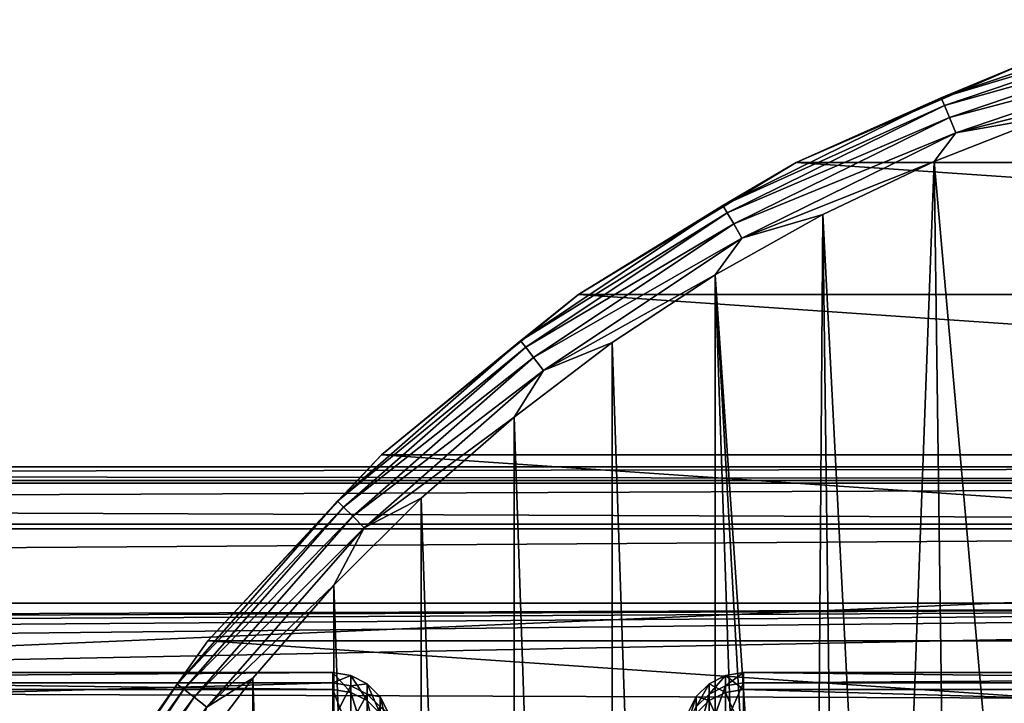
# Model space of a CAD drawing. Header units: millimetres. Extents: x -182 to 217, y -96 to 236.
# Tile 246 of 458: x -28 to -11, y 19 to 31. Entities that reach past the tile are written whole.
import ezdxf

# ---------------------------------------------------------------- set-up
doc = ezdxf.new("R2010")
doc.units = ezdxf.units.MM
doc.header["$LTSCALE"] = 52.148148
for name, color, linetype in [('1', 7, 'CONTINUOUS'), ('110', 7, 'CONTINUOUS'), ('116', 7, 'CONTINUOUS'), ('2', 7, 'CONTINUOUS'), ('575', 7, 'CONTINUOUS'), ('576', 7, 'CONTINUOUS'), ('577', 7, 'CONTINUOUS'), ('579', 7, 'CONTINUOUS'), ('594', 7, 'CONTINUOUS'), ('595', 7, 'CONTINUOUS')]:
    doc.layers.add(name, color=color, linetype=linetype)

msp = doc.modelspace()

# ---------------------------------------------------------------- linework, layer by layer
at = {"layer": '1', "color": 7, "linetype": 'CONTINUOUS', "true_color": 0xaaaaaa}
for points in [[(20, 13.821, -33.932), (-170, 13.821, -33.932), (20, 22.027, -6.618), (20, 13.821, -33.932)], [(20, 22.027, -6.618), (-170, 13.821, -33.932), (-170, 22.027, -6.618), (20, 22.027, -6.618)]]:
    msp.add_3dface(points, dxfattribs=at)
at = {"layer": '110', "color": 7, "linetype": 'CONTINUOUS', "true_color": 0xaaaaaa}
for points in [[(-15.808, 19.448, 0.361), (-15.808, 19.27, -2.65), (-15.5, 19.497, 0.362), (-15.808, 19.448, 0.361)], [(-15.5, 19.497, 0.362), (-15.808, 19.27, -2.65), (-15.5, 19.318, -2.656), (-15.5, 19.497, 0.362)], [(-15.5, 19.206, 3.372), (-15.808, 19.448, 0.361), (-15.5, 19.497, 0.362), (-15.5, 19.206, 3.372)], [(-16.087, 19.129, -2.63), (-16.087, 19.306, 0.359), (-16.309, 18.91, -2.6), (-16.087, 19.129, -2.63)], [(-16.087, 19.306, 0.359), (-16.087, 19.018, 3.339), (-16.309, 19.085, 0.355), (-16.087, 19.306, 0.359)], [(-16.309, 18.91, -2.6), (-16.087, 19.306, 0.359), (-16.309, 19.085, 0.355), (-16.309, 18.91, -2.6)], [(-15.808, 19.27, -2.65), (-15.808, 19.448, 0.361), (-16.087, 19.129, -2.63), (-15.808, 19.27, -2.65)], [(-15.808, 19.448, 0.361), (-15.808, 19.158, 3.364), (-16.087, 19.306, 0.359), (-15.808, 19.448, 0.361)], [(-16.087, 19.129, -2.63), (-15.808, 19.448, 0.361), (-16.087, 19.306, 0.359), (-16.087, 19.129, -2.63)], [(-16.087, 19.306, 0.359), (-15.808, 19.158, 3.364), (-16.087, 19.018, 3.339), (-16.087, 19.306, 0.359)], [(-15.808, 19.158, 3.364), (-15.808, 19.448, 0.361), (-15.5, 19.206, 3.372), (-15.808, 19.158, 3.364)], [(-15.808, 18.629, -5.597), (-15.5, 18.675, -5.611), (-15.5, 19.318, -2.656), (-15.808, 18.629, -5.597)], [(-15.808, 19.27, -2.65), (-15.808, 18.629, -5.597), (-15.5, 19.318, -2.656), (-15.808, 19.27, -2.65)], [(-16.087, 18.493, -5.556), (-16.087, 19.129, -2.63), (-16.309, 18.281, -5.492), (-16.087, 18.493, -5.556)], [(-16.309, 18.281, -5.492), (-16.087, 19.129, -2.63), (-16.309, 18.91, -2.6), (-16.309, 18.281, -5.492)], [(-15.808, 18.629, -5.597), (-15.808, 19.27, -2.65), (-16.087, 18.493, -5.556), (-15.808, 18.629, -5.597)], [(-16.087, 18.493, -5.556), (-15.808, 19.27, -2.65), (-16.087, 19.129, -2.63), (-16.087, 18.493, -5.556)], [(-15.808, 19.158, 3.364), (-15.808, 18.408, 6.285), (-16.087, 19.018, 3.339), (-15.808, 19.158, 3.364)], [(-15.5, 18.454, 6.301), (-15.808, 19.158, 3.364), (-15.5, 19.206, 3.372), (-15.5, 18.454, 6.301)], [(-15.808, 18.408, 6.285), (-15.808, 19.158, 3.364), (-15.5, 18.454, 6.301), (-15.808, 18.408, 6.285)], [(-16.309, 18.91, -2.6), (-16.309, 19.085, 0.355), (-16.451, 18.634, -2.562), (-16.309, 18.91, -2.6)], [(-16.309, 19.085, 0.355), (-16.309, 18.8, 3.301), (-16.451, 18.806, 0.349), (-16.309, 19.085, 0.355)], [(-16.451, 18.634, -2.562), (-16.309, 19.085, 0.355), (-16.451, 18.806, 0.349), (-16.451, 18.634, -2.562)], [(-16.309, 19.085, 0.355), (-16.087, 19.018, 3.339), (-16.309, 18.8, 3.301), (-16.309, 19.085, 0.355)], [(-16.087, 19.018, 3.339), (-16.087, 18.274, 6.239), (-16.309, 18.8, 3.301), (-16.087, 19.018, 3.339)], [(-16.087, 19.018, 3.339), (-15.808, 18.408, 6.285), (-16.087, 18.274, 6.239), (-16.087, 19.018, 3.339)]]:
    msp.add_3dface(points, dxfattribs=at)
at = {"layer": '116', "color": 7, "linetype": 'CONTINUOUS', "true_color": 0xaaaaaa}
for points in [[(-22.191, 19.448, 0.361), (-22.191, 19.158, 3.364), (-22.5, 19.497, 0.362), (-22.191, 19.448, 0.361)], [(-22.5, 19.318, -2.656), (-22.191, 19.448, 0.361), (-22.5, 19.497, 0.362), (-22.5, 19.318, -2.656)], [(-22.5, 19.497, 0.362), (-22.191, 19.158, 3.364), (-22.5, 19.206, 3.372), (-22.5, 19.497, 0.362)], [(-22.191, 19.27, -2.65), (-22.191, 19.448, 0.361), (-22.5, 19.318, -2.656), (-22.191, 19.27, -2.65)], [(-22.5, 18.675, -5.611), (-22.191, 19.27, -2.65), (-22.5, 19.318, -2.656), (-22.5, 18.675, -5.611)], [(-21.912, 19.306, 0.359), (-21.912, 19.018, 3.339), (-22.191, 19.448, 0.361), (-21.912, 19.306, 0.359)], [(-22.191, 19.27, -2.65), (-21.912, 19.306, 0.359), (-22.191, 19.448, 0.361), (-22.191, 19.27, -2.65)], [(-22.191, 19.448, 0.361), (-21.912, 19.018, 3.339), (-22.191, 19.158, 3.364), (-22.191, 19.448, 0.361)], [(-21.912, 19.129, -2.63), (-21.912, 19.306, 0.359), (-22.191, 19.27, -2.65), (-21.912, 19.129, -2.63)], [(-21.691, 19.084, 0.355), (-21.691, 18.8, 3.301), (-21.912, 19.306, 0.359), (-21.691, 19.084, 0.355)], [(-21.912, 19.129, -2.63), (-21.691, 19.084, 0.355), (-21.912, 19.306, 0.359), (-21.912, 19.129, -2.63)], [(-21.912, 19.306, 0.359), (-21.691, 18.8, 3.301), (-21.912, 19.018, 3.339), (-21.912, 19.306, 0.359)], [(-22.191, 18.628, -5.597), (-22.191, 19.27, -2.65), (-22.5, 18.675, -5.611), (-22.191, 18.628, -5.597)], [(-22.191, 19.158, 3.364), (-22.191, 18.408, 6.285), (-22.5, 19.206, 3.372), (-22.191, 19.158, 3.364)], [(-22.5, 19.206, 3.372), (-22.191, 18.408, 6.285), (-22.5, 18.454, 6.301), (-22.5, 19.206, 3.372)], [(-22.191, 18.628, -5.597), (-21.912, 19.129, -2.63), (-22.191, 19.27, -2.65), (-22.191, 18.628, -5.597)], [(-21.912, 19.018, 3.339), (-21.912, 18.273, 6.239), (-22.191, 19.158, 3.364), (-21.912, 19.018, 3.339)], [(-22.191, 19.158, 3.364), (-21.912, 18.273, 6.239), (-22.191, 18.408, 6.285), (-22.191, 19.158, 3.364)], [(-21.912, 18.492, -5.556), (-21.912, 19.129, -2.63), (-22.191, 18.628, -5.597), (-21.912, 18.492, -5.556)], [(-21.691, 18.909, -2.6), (-21.691, 19.084, 0.355), (-21.912, 19.129, -2.63), (-21.691, 18.909, -2.6)], [(-21.912, 18.492, -5.556), (-21.691, 18.909, -2.6), (-21.912, 19.129, -2.63), (-21.912, 18.492, -5.556)], [(-21.691, 18.8, 3.301), (-21.691, 18.063, 6.167), (-21.912, 19.018, 3.339), (-21.691, 18.8, 3.301)], [(-21.912, 19.018, 3.339), (-21.691, 18.063, 6.167), (-21.912, 18.273, 6.239), (-21.912, 19.018, 3.339)], [(-21.549, 18.805, 0.349), (-21.549, 18.525, 3.252), (-21.691, 19.084, 0.355), (-21.549, 18.805, 0.349)], [(-21.691, 18.909, -2.6), (-21.549, 18.805, 0.349), (-21.691, 19.084, 0.355), (-21.691, 18.909, -2.6)], [(-21.691, 19.084, 0.355), (-21.549, 18.525, 3.252), (-21.691, 18.8, 3.301), (-21.691, 19.084, 0.355)]]:
    msp.add_3dface(points, dxfattribs=at)
at = {"layer": '2', "color": 7, "linetype": 'CONTINUOUS', "true_color": 0xaaaaaa}
for points in [[(20, 23, 0.142), (20, 22.766, -3.274), (-170, 23, 0.142), (20, 23, 0.142)], [(-170, 23, 0.142), (20, 22.766, -3.274), (-170, 22.766, -3.274), (-170, 23, 0.142)], [(20, 22.724, 3.555), (20, 23, 0.142), (-170, 22.724, 3.555), (20, 22.724, 3.555)], [(-170, 22.724, 3.555), (20, 23, 0.142), (-170, 23, 0.142), (-170, 22.724, 3.555)], [(20, 22.027, -6.618), (-170, 22.027, -6.618), (-170, 22.766, -3.274), (20, 22.027, -6.618)], [(20, 22.766, -3.274), (20, 22.027, -6.618), (-170, 22.766, -3.274), (20, 22.766, -3.274)], [(20, 21.944, 6.889), (20, 22.724, 3.555), (-170, 21.944, 6.889), (20, 21.944, 6.889)], [(-170, 21.944, 6.889), (20, 22.724, 3.555), (-170, 22.724, 3.555), (-170, 21.944, 6.889)], [(20, 20.678, 10.07), (20, 21.944, 6.889), (-170, 20.678, 10.07), (20, 20.678, 10.07)], [(-170, 20.678, 10.07), (20, 21.944, 6.889), (-170, 21.944, 6.889), (-170, 20.678, 10.07)], [(20, 20.678, 10.07), (-170, 20.678, 10.07), (-75, 20.326, 10.764), (20, 20.678, 10.07)], [(-69.931, 20.299, 10.814), (20, 20.678, 10.07), (-75, 20.326, 10.764), (-69.931, 20.299, 10.814)], [(-64.836, 20.219, 10.964), (20, 20.678, 10.07), (-69.931, 20.299, 10.814), (-64.836, 20.219, 10.964)], [(-59.688, 20.081, 11.214), (20, 20.678, 10.07), (-64.836, 20.219, 10.964), (-59.688, 20.081, 11.214)], [(-54.452, 19.881, 11.565), (20, 20.678, 10.07), (-59.688, 20.081, 11.214), (-54.452, 19.881, 11.565)], [(-53.182, 19.211, 12.647), (20, 20.678, 10.07), (-54.452, 19.881, 11.565), (-53.182, 19.211, 12.647)], [(20, 18.954, 13.029), (20, 20.678, 10.07), (-53.182, 19.211, 12.647), (20, 18.954, 13.029)], [(-52.122, 18.581, 13.555), (20, 18.954, 13.029), (-53.182, 19.211, 12.647), (-52.122, 18.581, 13.555)]]:
    msp.add_3dface(points, dxfattribs=at)
at = {"layer": '575', "color": 7, "linetype": 'CONTINUOUS', "true_color": 0xaaaaaa}
for points in [[(-10.301, 28.973, -49.5), (-12.254, 28.203, -49.5), (-10.629, 9.862, -49.5), (-10.301, 28.973, -49.5)], [(-12.254, 28.203, -49.5), (-14.151, 27.3, -49.5), (-13.064, 6.291, -49.5), (-12.254, 28.203, -49.5)], [(-11.98, 8.168, -49.5), (-12.254, 28.203, -49.5), (-13.064, 6.291, -49.5), (-11.98, 8.168, -49.5)], [(-10.629, 9.862, -49.5), (-12.254, 28.203, -49.5), (-11.98, 8.168, -49.5), (-10.629, 9.862, -49.5)], [(-14.151, 27.3, -49.5), (-15.982, 26.271, -49.5), (-14.338, 2.161, -49.5), (-14.151, 27.3, -49.5)], [(-13.856, 4.274, -49.5), (-14.151, 27.3, -49.5), (-14.338, 2.161, -49.5), (-13.856, 4.274, -49.5)], [(-13.064, 6.291, -49.5), (-14.151, 27.3, -49.5), (-13.856, 4.274, -49.5), (-13.064, 6.291, -49.5)], [(-17.738, 25.118, -49.5), (-15.982, -26.271, -49.5), (-15.982, 26.271, -49.5), (-17.738, 25.118, -49.5)], [(-14.151, -27.3, -49.5), (-14.5, 0, -49.5), (-15.982, 26.271, -49.5), (-14.151, -27.3, -49.5)], [(-15.982, 26.271, -49.5), (-14.5, 0, -49.5), (-14.338, 2.161, -49.5), (-15.982, 26.271, -49.5)], [(-15.982, -26.271, -49.5), (-14.151, -27.3, -49.5), (-15.982, 26.271, -49.5), (-15.982, -26.271, -49.5)], [(-19.411, 23.849, -49.5), (-17.738, -25.118, -49.5), (-17.738, 25.118, -49.5), (-19.411, 23.849, -49.5)], [(-17.738, -25.118, -49.5), (-15.982, -26.271, -49.5), (-17.738, 25.118, -49.5), (-17.738, -25.118, -49.5)], [(-20.994, 22.468, -49.5), (-19.411, -23.849, -49.5), (-19.411, 23.849, -49.5), (-20.994, 22.468, -49.5)], [(-19.411, -23.849, -49.5), (-17.738, -25.118, -49.5), (-19.411, 23.849, -49.5), (-19.411, -23.849, -49.5)], [(-22.479, 20.983, -49.5), (-20.994, -22.468, -49.5), (-20.994, 22.468, -49.5), (-22.479, 20.983, -49.5)], [(-20.994, -22.468, -49.5), (-19.411, -23.849, -49.5), (-20.994, 22.468, -49.5), (-20.994, -22.468, -49.5)], [(-23.859, 19.399, -49.5), (-22.479, -20.983, -49.5), (-22.479, 20.983, -49.5), (-23.859, 19.399, -49.5)], [(-22.479, -20.983, -49.5), (-20.994, -22.468, -49.5), (-22.479, 20.983, -49.5), (-22.479, -20.983, -49.5)], [(-25.127, 17.725, -49.5), (-23.859, -19.399, -49.5), (-23.859, 19.399, -49.5), (-25.127, 17.725, -49.5)], [(-23.859, -19.399, -49.5), (-22.479, -20.983, -49.5), (-23.859, 19.399, -49.5), (-23.859, -19.399, -49.5)]]:
    msp.add_3dface(points, dxfattribs=at)
at = {"layer": '576', "color": 7, "linetype": 'CONTINUOUS', "true_color": 0xaaaaaa}
for points in [[(-10.632, 29.917, -69.5), (14.607, 28.19, -69.5), (-14.607, 28.19, -69.5), (-10.632, 29.917, -69.5)], [(-14.607, 28.19, -69.5), (18.31, 25.939, -69.5), (-18.31, 25.939, -69.5), (-14.607, 28.19, -69.5)], [(14.607, 28.19, -69.5), (18.31, 25.939, -69.5), (-14.607, 28.19, -69.5), (14.607, 28.19, -69.5)], [(-18.31, 25.939, -69.5), (21.671, 23.204, -69.5), (-21.671, 23.204, -69.5), (-18.31, 25.939, -69.5)], [(18.31, 25.939, -69.5), (21.671, 23.204, -69.5), (-18.31, 25.939, -69.5), (18.31, 25.939, -69.5)], [(-21.671, 23.204, -69.5), (24.629, 20.037, -69.5), (-24.629, 20.037, -69.5), (-21.671, 23.204, -69.5)], [(21.671, 23.204, -69.5), (24.629, 20.037, -69.5), (-21.671, 23.204, -69.5), (21.671, 23.204, -69.5)], [(-24.629, 20.037, -69.5), (27.128, 16.497, -69.5), (-27.128, 16.497, -69.5), (-24.629, 20.037, -69.5)], [(24.629, 20.037, -69.5), (27.128, 16.497, -69.5), (-24.629, 20.037, -69.5), (24.629, 20.037, -69.5)]]:
    msp.add_3dface(points, dxfattribs=at)
at = {"layer": '577', "color": 7, "linetype": 'CONTINUOUS', "true_color": 0xaaaaaa}
for points in [[(-10.632, 29.917, -69.5), (-14.607, 28.19, -69.5), (-10.632, 29.917, -50.5), (-10.632, 29.917, -69.5)], [(-10.632, 29.917, -50.5), (-14.607, 28.19, -69.5), (-14.607, 28.19, -50.5), (-10.632, 29.917, -50.5)], [(-14.607, 28.19, -69.5), (-18.31, 25.939, -69.5), (-14.607, 28.19, -50.5), (-14.607, 28.19, -69.5)], [(-14.607, 28.19, -50.5), (-18.31, 25.939, -69.5), (-18.31, 25.939, -50.5), (-14.607, 28.19, -50.5)], [(-18.31, 25.939, -69.5), (-21.671, 23.204, -69.5), (-18.31, 25.939, -50.5), (-18.31, 25.939, -69.5)], [(-18.31, 25.939, -50.5), (-21.671, 23.204, -69.5), (-21.671, 23.204, -50.5), (-18.31, 25.939, -50.5)], [(-21.671, 23.204, -69.5), (-24.629, 20.037, -69.5), (-21.671, 23.204, -50.5), (-21.671, 23.204, -69.5)], [(-21.671, 23.204, -50.5), (-24.629, 20.037, -69.5), (-24.629, 20.037, -50.5), (-21.671, 23.204, -50.5)], [(-24.629, 20.037, -69.5), (-27.128, 16.497, -69.5), (-24.629, 20.037, -50.5), (-24.629, 20.037, -69.5)], [(-24.629, 20.037, -50.5), (-27.128, 16.497, -69.5), (-27.128, 16.497, -50.5), (-24.629, 20.037, -50.5)]]:
    msp.add_3dface(points, dxfattribs=at)
at = {"layer": '579', "color": 7, "linetype": 'CONTINUOUS', "true_color": 0xaaaaaa}
for points in [[(-10.632, 29.917, -50.5), (-12.132, 29.288, -50.192), (-8.205, 30.621, -50.192), (-10.632, 29.917, -50.5)], [(-12.132, 29.288, -50.192), (-8.168, 30.484, -49.913), (-8.205, 30.621, -50.192), (-12.132, 29.288, -50.192)], [(-12.077, 29.157, -49.913), (-8.168, 30.484, -49.913), (-12.132, 29.288, -50.192), (-12.077, 29.157, -49.913)], [(-12.077, 29.157, -49.913), (-8.111, 30.27, -49.691), (-8.168, 30.484, -49.913), (-12.077, 29.157, -49.913)], [(-11.993, 28.953, -49.691), (-8.111, 30.27, -49.691), (-12.077, 29.157, -49.913), (-11.993, 28.953, -49.691)], [(-11.993, 28.953, -49.691), (-8.039, 30.001, -49.549), (-8.111, 30.27, -49.691), (-11.993, 28.953, -49.691)], [(-10.632, 29.917, -50.5), (-14.607, 28.19, -50.5), (-12.132, 29.288, -50.192), (-10.632, 29.917, -50.5)], [(-11.886, 28.695, -49.549), (-8.039, 30.001, -49.549), (-11.993, 28.953, -49.691), (-11.886, 28.695, -49.549)], [(-11.886, 28.695, -49.549), (-8.299, 29.609, -49.5), (-8.039, 30.001, -49.549), (-11.886, 28.695, -49.549)], [(-10.301, 28.973, -49.5), (-8.299, 29.609, -49.5), (-11.886, 28.695, -49.549), (-10.301, 28.973, -49.5)], [(-14.607, 28.19, -50.5), (-15.851, 27.454, -50.192), (-12.132, 29.288, -50.192), (-14.607, 28.19, -50.5)], [(-15.851, 27.454, -50.192), (-12.077, 29.157, -49.913), (-12.132, 29.288, -50.192), (-15.851, 27.454, -50.192)], [(-15.78, 27.331, -49.913), (-12.077, 29.157, -49.913), (-15.851, 27.454, -50.192), (-15.78, 27.331, -49.913)], [(-15.78, 27.331, -49.913), (-11.993, 28.953, -49.691), (-12.077, 29.157, -49.913), (-15.78, 27.331, -49.913)], [(-15.669, 27.14, -49.691), (-11.993, 28.953, -49.691), (-15.78, 27.331, -49.913), (-15.669, 27.14, -49.691)], [(-15.669, 27.14, -49.691), (-11.886, 28.695, -49.549), (-11.993, 28.953, -49.691), (-15.669, 27.14, -49.691)], [(-12.254, 28.203, -49.5), (-10.301, 28.973, -49.5), (-11.886, 28.695, -49.549), (-12.254, 28.203, -49.5)], [(-15.53, 26.898, -49.549), (-11.886, 28.695, -49.549), (-15.669, 27.14, -49.691), (-15.53, 26.898, -49.549)], [(-15.53, 26.898, -49.549), (-12.254, 28.203, -49.5), (-11.886, 28.695, -49.549), (-15.53, 26.898, -49.549)], [(-14.607, 28.19, -50.5), (-18.31, 25.939, -50.5), (-15.851, 27.454, -50.192), (-14.607, 28.19, -50.5)], [(-14.151, 27.3, -49.5), (-12.254, 28.203, -49.5), (-15.53, 26.898, -49.549), (-14.151, 27.3, -49.5)], [(-18.31, 25.939, -50.5), (-19.299, 25.15, -50.192), (-15.851, 27.454, -50.192), (-18.31, 25.939, -50.5)], [(-19.299, 25.15, -50.192), (-15.78, 27.331, -49.913), (-15.851, 27.454, -50.192), (-19.299, 25.15, -50.192)], [(-19.212, 25.038, -49.913), (-15.78, 27.331, -49.913), (-19.299, 25.15, -50.192), (-19.212, 25.038, -49.913)], [(-19.212, 25.038, -49.913), (-15.669, 27.14, -49.691), (-15.78, 27.331, -49.913), (-19.212, 25.038, -49.913)], [(-15.982, 26.271, -49.5), (-14.151, 27.3, -49.5), (-15.53, 26.898, -49.549), (-15.982, 26.271, -49.5)], [(-19.077, 24.862, -49.691), (-15.669, 27.14, -49.691), (-19.212, 25.038, -49.913), (-19.077, 24.862, -49.691)], [(-19.077, 24.862, -49.691), (-15.53, 26.898, -49.549), (-15.669, 27.14, -49.691), (-19.077, 24.862, -49.691)], [(-18.908, 24.641, -49.549), (-15.53, 26.898, -49.549), (-19.077, 24.862, -49.691), (-18.908, 24.641, -49.549)], [(-18.908, 24.641, -49.549), (-15.982, 26.271, -49.5), (-15.53, 26.898, -49.549), (-18.908, 24.641, -49.549)], [(-17.738, 25.118, -49.5), (-15.982, 26.271, -49.5), (-18.908, 24.641, -49.549), (-17.738, 25.118, -49.5)], [(-18.31, 25.939, -50.5), (-21.671, 23.204, -50.5), (-19.299, 25.15, -50.192), (-18.31, 25.939, -50.5)], [(-21.671, 23.204, -50.5), (-22.416, 22.416, -50.192), (-19.299, 25.15, -50.192), (-21.671, 23.204, -50.5)], [(-22.416, 22.416, -50.192), (-19.212, 25.038, -49.913), (-19.299, 25.15, -50.192), (-22.416, 22.416, -50.192)], [(-22.316, 22.316, -49.913), (-19.212, 25.038, -49.913), (-22.416, 22.416, -50.192), (-22.316, 22.316, -49.913)], [(-22.316, 22.316, -49.913), (-19.077, 24.862, -49.691), (-19.212, 25.038, -49.913), (-22.316, 22.316, -49.913)], [(-19.411, 23.849, -49.5), (-17.738, 25.118, -49.5), (-18.908, 24.641, -49.549), (-19.411, 23.849, -49.5)], [(-22.159, 22.159, -49.691), (-19.077, 24.862, -49.691), (-22.316, 22.316, -49.913), (-22.159, 22.159, -49.691)], [(-22.159, 22.159, -49.691), (-18.908, 24.641, -49.549), (-19.077, 24.862, -49.691), (-22.159, 22.159, -49.691)], [(-21.962, 21.962, -49.549), (-18.908, 24.641, -49.549), (-22.159, 22.159, -49.691), (-21.962, 21.962, -49.549)], [(-21.962, 21.962, -49.549), (-19.411, 23.849, -49.5), (-18.908, 24.641, -49.549), (-21.962, 21.962, -49.549)], [(-20.994, 22.468, -49.5), (-19.411, 23.849, -49.5), (-21.962, 21.962, -49.549), (-20.994, 22.468, -49.5)], [(-21.671, 23.204, -50.5), (-24.629, 20.037, -50.5), (-22.416, 22.416, -50.192), (-21.671, 23.204, -50.5)], [(-24.629, 20.037, -50.5), (-25.15, 19.299, -50.192), (-22.416, 22.416, -50.192), (-24.629, 20.037, -50.5)], [(-25.15, 19.299, -50.192), (-22.316, 22.316, -49.913), (-22.416, 22.416, -50.192), (-25.15, 19.299, -50.192)], [(-25.038, 19.212, -49.913), (-22.316, 22.316, -49.913), (-25.15, 19.299, -50.192), (-25.038, 19.212, -49.913)], [(-25.038, 19.212, -49.913), (-22.159, 22.159, -49.691), (-22.316, 22.316, -49.913), (-25.038, 19.212, -49.913)], [(-22.479, 20.983, -49.5), (-20.994, 22.468, -49.5), (-21.962, 21.962, -49.549), (-22.479, 20.983, -49.5)], [(-24.862, 19.077, -49.691), (-22.159, 22.159, -49.691), (-25.038, 19.212, -49.913), (-24.862, 19.077, -49.691)], [(-24.862, 19.077, -49.691), (-21.962, 21.962, -49.549), (-22.159, 22.159, -49.691), (-24.862, 19.077, -49.691)], [(-24.641, 18.908, -49.549), (-21.962, 21.962, -49.549), (-24.862, 19.077, -49.691), (-24.641, 18.908, -49.549)], [(-24.641, 18.908, -49.549), (-22.479, 20.983, -49.5), (-21.962, 21.962, -49.549), (-24.641, 18.908, -49.549)], [(-23.859, 19.399, -49.5), (-22.479, 20.983, -49.5), (-24.641, 18.908, -49.549), (-23.859, 19.399, -49.5)], [(-24.629, 20.037, -50.5), (-27.128, 16.497, -50.5), (-25.15, 19.299, -50.192), (-24.629, 20.037, -50.5)], [(-27.128, 16.497, -50.5), (-27.454, 15.851, -50.192), (-25.15, 19.299, -50.192), (-27.128, 16.497, -50.5)], [(-27.454, 15.851, -50.192), (-25.038, 19.212, -49.913), (-25.15, 19.299, -50.192), (-27.454, 15.851, -50.192)], [(-25.127, 17.725, -49.5), (-23.859, 19.399, -49.5), (-24.641, 18.908, -49.549), (-25.127, 17.725, -49.5)], [(-27.331, 15.78, -49.913), (-25.038, 19.212, -49.913), (-27.454, 15.851, -50.192), (-27.331, 15.78, -49.913)], [(-27.331, 15.78, -49.913), (-24.862, 19.077, -49.691), (-25.038, 19.212, -49.913), (-27.331, 15.78, -49.913)], [(-27.14, 15.669, -49.691), (-24.862, 19.077, -49.691), (-27.331, 15.78, -49.913), (-27.14, 15.669, -49.691)], [(-27.14, 15.669, -49.691), (-24.641, 18.908, -49.549), (-24.862, 19.077, -49.691), (-27.14, 15.669, -49.691)]]:
    msp.add_3dface(points, dxfattribs=at)
at = {"layer": '594', "color": 7, "linetype": 'CONTINUOUS', "true_color": 0xaaaaaa}
for points in [[(-22.5, 19.318, -2.656), (-22.5, 19.497, 0.362), (-45.5, 19.318, -2.656), (-22.5, 19.318, -2.656)], [(-22.5, 19.497, 0.362), (-22.5, 19.206, 3.372), (-45.5, 19.497, 0.362), (-22.5, 19.497, 0.362)], [(-22.5, 19.497, 0.362), (-45.5, 19.497, 0.362), (-45.5, 19.318, -2.656), (-22.5, 19.497, 0.362)], [(-22.5, 19.206, 3.372), (-45.5, 19.206, 3.372), (-45.5, 19.497, 0.362), (-22.5, 19.206, 3.372)], [(-22.5, 18.675, -5.611), (-22.5, 19.318, -2.656), (-45.5, 18.675, -5.611), (-22.5, 18.675, -5.611)], [(-45.5, 18.675, -5.611), (-22.5, 19.318, -2.656), (-45.5, 19.318, -2.656), (-45.5, 18.675, -5.611)], [(-22.5, 19.206, 3.372), (-22.5, 18.454, 6.301), (-45.5, 19.206, 3.372), (-22.5, 19.206, 3.372)], [(-22.5, 18.454, 6.301), (-45.5, 18.454, 6.301), (-45.5, 19.206, 3.372), (-22.5, 18.454, 6.301)]]:
    msp.add_3dface(points, dxfattribs=at)
at = {"layer": '595', "color": 7, "linetype": 'CONTINUOUS', "true_color": 0xaaaaaa}
for points in [[(10.5, 19.318, -2.656), (10.5, 19.497, 0.362), (-15.5, 19.318, -2.656), (10.5, 19.318, -2.656)], [(10.5, 19.497, 0.362), (10.5, 19.206, 3.372), (-15.5, 19.497, 0.362), (10.5, 19.497, 0.362)], [(10.5, 19.497, 0.362), (-15.5, 19.497, 0.362), (-15.5, 19.318, -2.656), (10.5, 19.497, 0.362)], [(10.5, 19.206, 3.372), (-15.5, 19.206, 3.372), (-15.5, 19.497, 0.362), (10.5, 19.206, 3.372)], [(10.5, 18.675, -5.611), (10.5, 19.318, -2.656), (-15.5, 18.675, -5.611), (10.5, 18.675, -5.611)], [(-15.5, 18.675, -5.611), (10.5, 19.318, -2.656), (-15.5, 19.318, -2.656), (-15.5, 18.675, -5.611)], [(10.5, 19.206, 3.372), (10.5, 18.454, 6.301), (-15.5, 19.206, 3.372), (10.5, 19.206, 3.372)], [(10.5, 18.454, 6.301), (-15.5, 18.454, 6.301), (-15.5, 19.206, 3.372), (10.5, 18.454, 6.301)]]:
    msp.add_3dface(points, dxfattribs=at)

doc.saveas('drawing.dxf')
